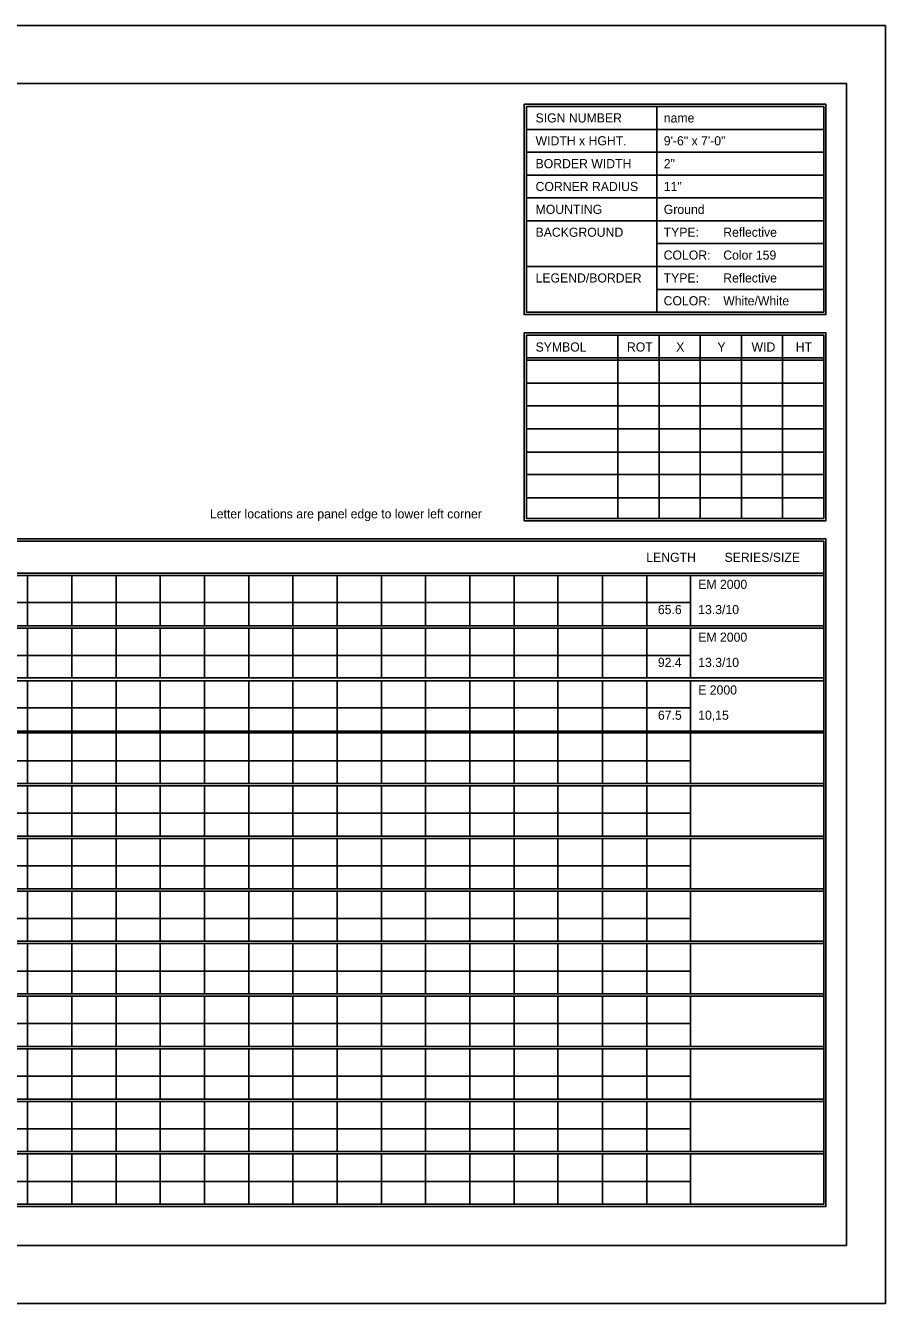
# Model space of a CAD drawing. Extents: x 1806251 to 1809821, y 414895 to 422886.
# Drawn here: x 1809679.34 to 1809684.89, y 415375.97 to 415384.23 of the extents above; entities that cross this region are included whole.
import ezdxf

# ---------------------------------------------------------------- set-up
doc = ezdxf.new("R2010")
doc.units = 0
doc.layers.add('GSSHT', color=7, linetype='Continuous')

msp = doc.modelspace()

# ---------------------------------------------------------------- linework, layer by layer
at = {"layer": 'GSSHT'}
for p, q in [((1809672.1349, 415384.2262), (1809684.8891, 415384.2262)), ((1809684.8891, 415384.2262), (1809684.8891, 415375.9725)), ((1809683.4126, 415383.7035), (1809683.4126, 415382.3747)), ((1809682.571, 415383.5559), (1809684.4905, 415383.5559)), ((1809682.571, 415383.4082), (1809684.4905, 415383.4082)), ((1809682.571, 415383.2606), (1809684.4905, 415383.2606)), ((1809682.571, 415383.1129), (1809684.4905, 415383.1129)), ((1809682.571, 415382.9653), (1809684.4905, 415382.9653)), ((1809683.4126, 415382.8176), (1809684.4905, 415382.8176)), ((1809682.571, 415382.67), (1809684.4905, 415382.67)), ((1809683.4126, 415382.5223), (1809684.4905, 415382.5223)), ((1809683.1616, 415382.227), (1809683.1616, 415381.0428)), ((1809683.4274, 415382.227), (1809683.4274, 415381.0428)), ((1809683.6931, 415382.227), (1809683.6931, 415381.0428)), ((1809683.9589, 415382.227), (1809683.9589, 415381.0428)), ((1809684.2247, 415382.227), (1809684.2247, 415381.0428)), ((1809682.571, 415382.0794), (1809684.4905, 415382.0794)), ((1809682.571, 415382.0646), (1809684.4905, 415382.0646)), ((1809682.571, 415381.9169), (1809684.4905, 415381.9169)), ((1809682.571, 415381.7693), (1809684.4905, 415381.7693)), ((1809682.571, 415381.6216), (1809684.4905, 415381.6216)), ((1809682.571, 415381.471), (1809684.4905, 415381.471)), ((1809682.571, 415381.3263), (1809684.4905, 415381.3263)), ((1809682.571, 415381.1757), (1809684.4905, 415381.1757)), ((1809672.7816, 415380.6885), (1809684.4905, 415380.6885)), ((1809672.7816, 415380.6737), (1809684.4905, 415380.6737)), ((1809679.3492, 415380.6737), (1809679.3492, 415380.3489)), ((1809679.6357, 415380.6737), (1809679.6357, 415380.3489)), ((1809679.9221, 415380.6737), (1809679.9221, 415380.3489)), ((1809680.2056, 415380.6737), (1809680.2056, 415380.3489)), ((1809680.492, 415380.6737), (1809680.492, 415380.3489)), ((1809680.7785, 415380.6737), (1809680.7785, 415380.3489)), ((1809681.062, 415380.6737), (1809681.062, 415380.3489)), ((1809681.3484, 415380.6737), (1809681.3484, 415380.3489)), ((1809681.6349, 415380.6737), (1809681.6349, 415380.3489)), ((1809681.9184, 415380.6737), (1809681.9184, 415380.3489)), ((1809682.2048, 415380.6737), (1809682.2048, 415380.3489)), ((1809682.4913, 415380.6737), (1809682.4913, 415380.3489)), ((1809682.7747, 415380.6737), (1809682.7747, 415380.3489)), ((1809683.0612, 415380.6737), (1809683.0612, 415380.3489)), ((1809683.3476, 415380.6737), (1809683.3476, 415380.3489)), ((1809683.6311, 415380.6737), (1809683.6311, 415380.3489)), ((1809672.7816, 415380.4995), (1809683.6311, 415380.4995)), ((1809672.7816, 415380.3489), (1809684.4905, 415380.3489)), ((1809672.7816, 415380.3341), (1809684.4905, 415380.3341)), ((1809679.3492, 415380.3341), (1809679.3492, 415380.0122)), ((1809679.6357, 415380.3341), (1809679.6357, 415380.0122)), ((1809679.9221, 415380.3341), (1809679.9221, 415380.0122)), ((1809680.2056, 415380.3341), (1809680.2056, 415380.0122)), ((1809680.492, 415380.3341), (1809680.492, 415380.0122)), ((1809680.7785, 415380.3341), (1809680.7785, 415380.0122)), ((1809681.062, 415380.3341), (1809681.062, 415380.0122)), ((1809681.3484, 415380.3341), (1809681.3484, 415380.0122)), ((1809681.6349, 415380.3341), (1809681.6349, 415380.0122)), ((1809681.9184, 415380.3341), (1809681.9184, 415380.0122)), ((1809682.2048, 415380.3341), (1809682.2048, 415380.0122)), ((1809682.4913, 415380.3341), (1809682.4913, 415380.0122)), ((1809682.7747, 415380.3341), (1809682.7747, 415380.0122)), ((1809683.0612, 415380.3341), (1809683.0612, 415380.0122)), ((1809683.3476, 415380.3341), (1809683.3476, 415380.0122)), ((1809683.6311, 415380.3341), (1809683.6311, 415380.0122)), ((1809672.7816, 415380.1569), (1809683.6311, 415380.1569)), ((1809672.7816, 415380.0122), (1809684.4905, 415380.0122)), ((1809672.7816, 415379.9945), (1809684.4905, 415379.9945)), ((1809679.3492, 415379.9945), (1809679.3492, 415379.6697)), ((1809679.6357, 415379.9945), (1809679.6357, 415379.6697)), ((1809679.9221, 415379.9945), (1809679.9221, 415379.6697)), ((1809680.2056, 415379.9945), (1809680.2056, 415379.6697)), ((1809680.492, 415379.9945), (1809680.492, 415379.6697)), ((1809680.7785, 415379.9945), (1809680.7785, 415379.6697)), ((1809681.062, 415379.9945), (1809681.062, 415379.6697)), ((1809681.3484, 415379.9945), (1809681.3484, 415379.6697)), ((1809681.6349, 415379.9945), (1809681.6349, 415379.6697)), ((1809681.9184, 415379.9945), (1809681.9184, 415379.6697)), ((1809682.2048, 415379.9945), (1809682.2048, 415379.6697)), ((1809682.4913, 415379.9945), (1809682.4913, 415379.6697)), ((1809682.7747, 415379.9945), (1809682.7747, 415379.6697)), ((1809683.0612, 415379.9945), (1809683.0612, 415379.6697)), ((1809683.3476, 415379.9945), (1809683.3476, 415379.6697)), ((1809683.6311, 415379.9945), (1809683.6311, 415379.6697)), ((1809672.7816, 415379.8203), (1809683.6311, 415379.8203)), ((1809672.7816, 415379.6697), (1809684.4905, 415379.6697)), ((1809672.7816, 415379.6579), (1809684.4905, 415379.6579)), ((1809679.3492, 415379.6579), (1809679.3492, 415379.3301)), ((1809679.6357, 415379.6579), (1809679.6357, 415379.3301)), ((1809679.9221, 415379.6579), (1809679.9221, 415379.3301)), ((1809680.2056, 415379.6579), (1809680.2056, 415379.3301)), ((1809680.492, 415379.6579), (1809680.492, 415379.3301)), ((1809680.7785, 415379.6579), (1809680.7785, 415379.3301)), ((1809681.062, 415379.6579), (1809681.062, 415379.3301)), ((1809681.3484, 415379.6579), (1809681.3484, 415379.3301)), ((1809681.6349, 415379.6579), (1809681.6349, 415379.3301)), ((1809681.9184, 415379.6579), (1809681.9184, 415379.3301)), ((1809682.2048, 415379.6579), (1809682.2048, 415379.3301)), ((1809682.4913, 415379.6579), (1809682.4913, 415379.3301)), ((1809682.7747, 415379.6579), (1809682.7747, 415379.3301)), ((1809683.0612, 415379.6579), (1809683.0612, 415379.3301)), ((1809683.3476, 415379.6579), (1809683.3476, 415379.3301)), ((1809683.6311, 415379.6579), (1809683.6311, 415379.3301)), ((1809672.7816, 415379.4777), (1809683.6311, 415379.4777)), ((1809672.7816, 415379.3301), (1809684.4905, 415379.3301)), ((1809672.7816, 415379.3153), (1809684.4905, 415379.3153)), ((1809679.3492, 415379.3153), (1809679.3492, 415378.9905)), ((1809679.6357, 415379.3153), (1809679.6357, 415378.9905)), ((1809679.9221, 415379.3153), (1809679.9221, 415378.9905)), ((1809680.2056, 415379.3153), (1809680.2056, 415378.9905)), ((1809680.492, 415379.3153), (1809680.492, 415378.9905)), ((1809680.7785, 415379.3153), (1809680.7785, 415378.9905)), ((1809681.062, 415379.3153), (1809681.062, 415378.9905)), ((1809681.3484, 415379.3153), (1809681.3484, 415378.9905)), ((1809681.6349, 415379.3153), (1809681.6349, 415378.9905)), ((1809681.9184, 415379.3153), (1809681.9184, 415378.9905)), ((1809682.2048, 415379.3153), (1809682.2048, 415378.9905)), ((1809682.4913, 415379.3153), (1809682.4913, 415378.9905)), ((1809682.7747, 415379.3153), (1809682.7747, 415378.9905)), ((1809683.0612, 415379.3153), (1809683.0612, 415378.9905)), ((1809683.3476, 415379.3153), (1809683.3476, 415378.9905)), ((1809683.6311, 415379.3153), (1809683.6311, 415378.9905)), ((1809672.7816, 415379.1381), (1809683.6311, 415379.1381)), ((1809672.7816, 415378.9905), (1809684.4905, 415378.9905)), ((1809672.7816, 415378.9757), (1809684.4905, 415378.9757)), ((1809679.3492, 415378.9757), (1809679.3492, 415378.6509)), ((1809679.6357, 415378.9757), (1809679.6357, 415378.6509)), ((1809679.9221, 415378.9757), (1809679.9221, 415378.6509)), ((1809680.2056, 415378.9757), (1809680.2056, 415378.6509)), ((1809680.492, 415378.9757), (1809680.492, 415378.6509)), ((1809680.7785, 415378.9757), (1809680.7785, 415378.6509)), ((1809681.062, 415378.9757), (1809681.062, 415378.6509)), ((1809681.3484, 415378.9757), (1809681.3484, 415378.6509)), ((1809681.6349, 415378.9757), (1809681.6349, 415378.6509)), ((1809681.9184, 415378.9757), (1809681.9184, 415378.6509)), ((1809682.2048, 415378.9757), (1809682.2048, 415378.6509)), ((1809682.4913, 415378.9757), (1809682.4913, 415378.6509)), ((1809682.7747, 415378.9757), (1809682.7747, 415378.6509)), ((1809683.0612, 415378.9757), (1809683.0612, 415378.6509)), ((1809683.3476, 415378.9757), (1809683.3476, 415378.6509)), ((1809683.6311, 415378.9757), (1809683.6311, 415378.6509)), ((1809672.7816, 415378.7985), (1809683.6311, 415378.7985)), ((1809672.7816, 415378.6509), (1809684.4905, 415378.6509)), ((1809672.7816, 415378.6361), (1809684.4905, 415378.6361)), ((1809679.3492, 415378.6361), (1809679.3492, 415378.3113)), ((1809679.6357, 415378.6361), (1809679.6357, 415378.3113)), ((1809679.9221, 415378.6361), (1809679.9221, 415378.3113)), ((1809680.2056, 415378.6361), (1809680.2056, 415378.3113)), ((1809680.492, 415378.6361), (1809680.492, 415378.3113)), ((1809680.7785, 415378.6361), (1809680.7785, 415378.3113)), ((1809681.062, 415378.6361), (1809681.062, 415378.3113)), ((1809681.3484, 415378.6361), (1809681.3484, 415378.3113)), ((1809681.6349, 415378.6361), (1809681.6349, 415378.3113)), ((1809681.9184, 415378.6361), (1809681.9184, 415378.3113)), ((1809682.2048, 415378.6361), (1809682.2048, 415378.3113)), ((1809682.4913, 415378.6361), (1809682.4913, 415378.3113)), ((1809682.7747, 415378.6361), (1809682.7747, 415378.3113)), ((1809683.0612, 415378.6361), (1809683.0612, 415378.3113)), ((1809683.3476, 415378.6361), (1809683.3476, 415378.3113)), ((1809683.6311, 415378.6361), (1809683.6311, 415378.3113)), ((1809672.7816, 415378.4589), (1809683.6311, 415378.4589)), ((1809672.7816, 415378.3113), (1809684.4905, 415378.3113)), ((1809672.7816, 415378.2965), (1809684.4905, 415378.2965)), ((1809679.3492, 415378.2965), (1809679.3492, 415377.9717)), ((1809679.6357, 415378.2965), (1809679.6357, 415377.9717)), ((1809679.9221, 415378.2965), (1809679.9221, 415377.9717)), ((1809680.2056, 415378.2965), (1809680.2056, 415377.9717)), ((1809680.492, 415378.2965), (1809680.492, 415377.9717)), ((1809680.7785, 415378.2965), (1809680.7785, 415377.9717)), ((1809681.062, 415378.2965), (1809681.062, 415377.9717)), ((1809681.3484, 415378.2965), (1809681.3484, 415377.9717)), ((1809681.6349, 415378.2965), (1809681.6349, 415377.9717)), ((1809681.9184, 415378.2965), (1809681.9184, 415377.9717)), ((1809682.2048, 415378.2965), (1809682.2048, 415377.9717)), ((1809682.4913, 415378.2965), (1809682.4913, 415377.9717)), ((1809682.7747, 415378.2965), (1809682.7747, 415377.9717)), ((1809683.0612, 415378.2965), (1809683.0612, 415377.9717)), ((1809683.3476, 415378.2965), (1809683.3476, 415377.9717)), ((1809683.6311, 415378.2965), (1809683.6311, 415377.9717)), ((1809672.7816, 415378.1193), (1809683.6311, 415378.1193)), ((1809672.7816, 415377.9717), (1809684.4905, 415377.9717)), ((1809672.7816, 415377.9569), (1809684.4905, 415377.9569)), ((1809679.3492, 415377.9569), (1809679.3492, 415377.6321)), ((1809679.6357, 415377.9569), (1809679.6357, 415377.6321)), ((1809679.9221, 415377.9569), (1809679.9221, 415377.6321)), ((1809680.2056, 415377.9569), (1809680.2056, 415377.6321)), ((1809680.492, 415377.9569), (1809680.492, 415377.6321)), ((1809680.7785, 415377.9569), (1809680.7785, 415377.6321)), ((1809681.062, 415377.9569), (1809681.062, 415377.6321)), ((1809681.3484, 415377.9569), (1809681.3484, 415377.6321)), ((1809681.6349, 415377.9569), (1809681.6349, 415377.6321)), ((1809681.9184, 415377.9569), (1809681.9184, 415377.6321)), ((1809682.2048, 415377.9569), (1809682.2048, 415377.6321)), ((1809682.4913, 415377.9569), (1809682.4913, 415377.6321)), ((1809682.7747, 415377.9569), (1809682.7747, 415377.6321)), ((1809683.0612, 415377.9569), (1809683.0612, 415377.6321)), ((1809683.3476, 415377.9569), (1809683.3476, 415377.6321)), ((1809683.6311, 415377.9569), (1809683.6311, 415377.6321)), ((1809672.7816, 415377.7797), (1809683.6311, 415377.7797)), ((1809672.7816, 415377.6321), (1809684.4905, 415377.6321)), ((1809672.7816, 415377.6173), (1809684.4905, 415377.6173)), ((1809679.3492, 415377.6173), (1809679.3492, 415377.2925)), ((1809679.6357, 415377.6173), (1809679.6357, 415377.2925)), ((1809679.9221, 415377.6173), (1809679.9221, 415377.2925)), ((1809680.2056, 415377.6173), (1809680.2056, 415377.2925)), ((1809680.492, 415377.6173), (1809680.492, 415377.2925)), ((1809680.7785, 415377.6173), (1809680.7785, 415377.2925)), ((1809681.062, 415377.6173), (1809681.062, 415377.2925)), ((1809681.3484, 415377.6173), (1809681.3484, 415377.2925)), ((1809681.6349, 415377.6173), (1809681.6349, 415377.2925)), ((1809681.9184, 415377.6173), (1809681.9184, 415377.2925)), ((1809682.2048, 415377.6173), (1809682.2048, 415377.2925)), ((1809682.4913, 415377.6173), (1809682.4913, 415377.2925)), ((1809682.7747, 415377.6173), (1809682.7747, 415377.2925)), ((1809683.0612, 415377.6173), (1809683.0612, 415377.2925)), ((1809683.3476, 415377.6173), (1809683.3476, 415377.2925)), ((1809683.6311, 415377.6173), (1809683.6311, 415377.2925)), ((1809672.7816, 415377.4401), (1809683.6311, 415377.4401)), ((1809672.7816, 415377.2925), (1809684.4905, 415377.2925)), ((1809672.7816, 415377.2777), (1809684.4905, 415377.2777)), ((1809679.3492, 415377.2777), (1809679.3492, 415376.9529)), ((1809679.6357, 415377.2777), (1809679.6357, 415376.9529)), ((1809679.9221, 415377.2777), (1809679.9221, 415376.9529)), ((1809680.2056, 415377.2777), (1809680.2056, 415376.9529)), ((1809680.492, 415377.2777), (1809680.492, 415376.9529)), ((1809680.7785, 415377.2777), (1809680.7785, 415376.9529)), ((1809681.062, 415377.2777), (1809681.062, 415376.9529)), ((1809681.3484, 415377.2777), (1809681.3484, 415376.9529)), ((1809681.6349, 415377.2777), (1809681.6349, 415376.9529)), ((1809681.9184, 415377.2777), (1809681.9184, 415376.9529)), ((1809682.2048, 415377.2777), (1809682.2048, 415376.9529)), ((1809682.4913, 415377.2777), (1809682.4913, 415376.9529)), ((1809682.7747, 415377.2777), (1809682.7747, 415376.9529)), ((1809683.0612, 415377.2777), (1809683.0612, 415376.9529)), ((1809683.3476, 415377.2777), (1809683.3476, 415376.9529)), ((1809683.6311, 415377.2777), (1809683.6311, 415376.9529)), ((1809672.7816, 415377.1005), (1809683.6311, 415377.1005)), ((1809672.7816, 415376.9529), (1809684.4905, 415376.9529)), ((1809672.7816, 415376.9381), (1809684.4905, 415376.9381)), ((1809679.3492, 415376.9381), (1809679.3492, 415376.6133)), ((1809679.6357, 415376.9381), (1809679.6357, 415376.6133)), ((1809679.9221, 415376.9381), (1809679.9221, 415376.6133)), ((1809680.2056, 415376.9381), (1809680.2056, 415376.6133)), ((1809680.492, 415376.9381), (1809680.492, 415376.6133)), ((1809680.7785, 415376.9381), (1809680.7785, 415376.6133)), ((1809681.062, 415376.9381), (1809681.062, 415376.6133)), ((1809681.3484, 415376.9381), (1809681.3484, 415376.6133)), ((1809681.6349, 415376.9381), (1809681.6349, 415376.6133)), ((1809681.9184, 415376.9381), (1809681.9184, 415376.6133)), ((1809682.2048, 415376.9381), (1809682.2048, 415376.6133)), ((1809682.4913, 415376.9381), (1809682.4913, 415376.6133)), ((1809682.7747, 415376.9381), (1809682.7747, 415376.6133)), ((1809683.0612, 415376.9381), (1809683.0612, 415376.6133)), ((1809683.3476, 415376.9381), (1809683.3476, 415376.6133)), ((1809683.6311, 415376.9381), (1809683.6311, 415376.6133)), ((1809672.7816, 415376.7609), (1809683.6311, 415376.7609)), ((1809684.8891, 415375.9725), (1809672.1349, 415375.9725))]:
    msp.add_line(p, q, dxfattribs=at)
for points in [[(1809672.634, 415383.8512), (1809684.6381, 415383.8512), (1809684.6381, 415376.3475), (1809672.634, 415376.3475)], [(1809682.5562, 415383.7183), (1809684.5052, 415383.7183), (1809684.5052, 415382.3599), (1809682.5562, 415382.3599)], [(1809682.571, 415383.7035), (1809684.4905, 415383.7035), (1809684.4905, 415382.3747), (1809682.571, 415382.3747)], [(1809682.5562, 415382.2418), (1809684.5052, 415382.2418), (1809684.5052, 415381.0281), (1809682.5562, 415381.0281)], [(1809682.571, 415382.227), (1809684.4905, 415382.227), (1809684.4905, 415381.0428), (1809682.571, 415381.0428)], [(1809672.7669, 415380.91), (1809684.5052, 415380.91), (1809684.5052, 415376.5985), (1809672.7669, 415376.5985)], [(1809672.7816, 415380.8952), (1809684.4905, 415380.8952), (1809684.4905, 415376.6133), (1809672.7816, 415376.6133)]]:
    msp.add_lwpolyline(points, close=True, dxfattribs=at)

# ---------------------------------------------------------------- texts
for s, height, p in [('SIGN NUMBER', 0.059055, (1809682.63, 415383.6002)), ('name', 0.05906, (1809683.4579, 415383.6001)), ('WIDTH x HGHT.', 0.059055, (1809682.63, 415383.4525)), ('9\'-6" x 7\'-0"', 0.059055, (1809683.4579, 415383.4524)), ('BORDER WIDTH', 0.059055, (1809682.63, 415383.3049)), ('2"', 0.05906, (1809683.4579, 415383.3048)), ('CORNER RADIUS', 0.059055, (1809682.63, 415383.1572)), ('11"', 0.05906, (1809683.4579, 415383.1571)), ('MOUNTING', 0.05906, (1809682.63, 415383.0096)), ('Ground', 0.05906, (1809683.4579, 415383.0095)), ('BACKGROUND', 0.05906, (1809682.63, 415382.8619)), ('TYPE:', 0.05906, (1809683.4569, 415382.8619)), ('Reflective', 0.05906, (1809683.8418, 415382.8619)), ('Color 159', 0.05906, (1809683.8418, 415382.7142)), ('COLOR:', 0.05906, (1809683.4569, 415382.7143)), ('LEGEND/BORDER', 0.059055, (1809682.63, 415382.5666)), ('TYPE:', 0.05906, (1809683.4569, 415382.5666)), ('Reflective', 0.05906, (1809683.8418, 415382.5666)), ('COLOR:', 0.05906, (1809683.4569, 415382.419)), ('White/White', 0.059055, (1809683.8418, 415382.419)), ('SYMBOL', 0.05906, (1809682.63, 415382.1207)), ('ROT', 0.05906, (1809683.22, 415382.1207)), ('X', 0.0591, (1809683.538, 415382.1207)), ('Y', 0.0591, (1809683.8041, 415382.1207)), ('WID', 0.05906, (1809684.0246, 415382.1207)), ('HT', 0.05906, (1809684.3102, 415382.1207)), ('Letter locations are panel edge to lower left corner', 0.059055, (1809680.5272, 415381.043)), ('LENGTH', 0.05906, (1809683.345, 415380.7623)), ('SERIES/SIZE', 0.059061, (1809683.8502, 415380.7623)), ('EM 2000', 0.05906, (1809683.6803, 415380.5874)), ('65.6', 0.05906, (1809683.4197, 415380.4246)), ('13.3/10', 0.05906, (1809683.6803, 415380.4246)), ('EM 2000', 0.05906, (1809683.6803, 415380.2463)), ('92.4', 0.05906, (1809683.4197, 415380.0835)), ('13.3/10', 0.05906, (1809683.6803, 415380.0835)), ('E 2000', 0.05906, (1809683.6803, 415379.9052)), ('67.5', 0.05906, (1809683.4202, 415379.7424)), ('10,15', 0.05906, (1809683.6803, 415379.7424))]:
    msp.add_text(s, height=height, dxfattribs=at).set_placement(p)

doc.saveas('drawing.dxf')
